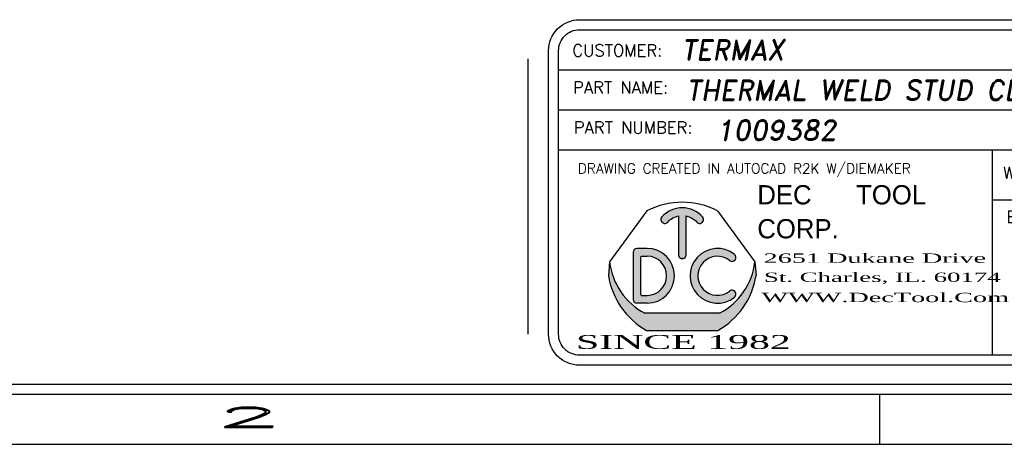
# Model space of a CAD drawing. Header units: inches. Extents: x 1802 to 2468, y -208 to -72.
# Tile 275 of 595: x 2093.65 to 2098.57, y -157.65 to -155.53. Entities that reach past the tile are written whole.
import ezdxf
from ezdxf.enums import TextEntityAlignment as Align

# ---------------------------------------------------------------- set-up
doc = ezdxf.new("R2010")
doc.units = ezdxf.units.IN
doc.header["$LTSCALE"] = 0.5
doc.header["$MEASUREMENT"] = 0
doc.layers.add('SID-M-D', color=42, linetype='Continuous')
doc.layers.add('SID-M-S', color=105, linetype='Continuous')
doc.styles.add('DARREN', font='dutchi.ttf')
doc.styles.add('PTI', font='romand.shx', dxfattribs={"oblique": 10})
doc.styles.add('R', font='ROMAND.SHX')
doc.styles.add('ROMANS', font='ROMANS.shx', dxfattribs={"height": 0.125})
doc.styles.add('TITTLE', font='vinet.ttf')

# ---------------------------------------------------------------- blocks, each defined once
blk = doc.blocks.new('*U9')
at = {"layer": 'SID-M-S'}
for p, q in [((-34.00000000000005, -0.2500000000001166), (-1.13242748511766e-14, -0.2499999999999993)), ((-34.00000000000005, -0.3000000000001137), (-1.13242748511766e-14, -0.3)), ((-4.999999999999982, -0.300000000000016), (-4.999999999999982, -0.5500000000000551)), ((-34.00000000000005, -0.550000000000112), (2.886579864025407e-15, -0.55))]:
    blk.add_line(p, q, dxfattribs=at)
at = {"layer": 'SID-M-D', "style": 'R', "width": 4}
blk.add_text('2', height=0.09999999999, dxfattribs=at).set_placement((-8.327455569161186, -0.4642842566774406))
blk = doc.blocks.new('JM_TITTLE_BOX_SID')
at = {"layer": 'SID-M-S'}
h = blk.add_hatch(color=5, dxfattribs=at)
edge = h.paths.add_edge_path()
edge.add_arc((-5.986244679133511, 0.4950859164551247), 0.09767006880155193, 101.536958, 138.1897)
edge.add_arc((-6.073603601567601, 0.5732219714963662), 0.01953401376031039, 138.1897, 318.1897, ccw=False)
edge.add_arc((-5.986244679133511, 0.4950859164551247), 0.1367380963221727, 41.810299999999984, 138.1897, ccw=False)
edge.add_arc((-5.898875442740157, 0.5732104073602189), 0.01953401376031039, -138.1439400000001, 41.85608500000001, ccw=False)
edge.add_arc((-5.986244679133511, 0.4950859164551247), 0.09767006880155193, 41.791991, 78.46304)
edge.add_line((-5.966710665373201, 0.5907825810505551), (-5.966710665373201, 0.3974164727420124))
edge.add_arc((-5.986244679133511, 0.3974139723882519), 0.01953401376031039, -180.0073369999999, 0.0073369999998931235, ccw=False)
edge.add_line((-6.005778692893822, 0.3974164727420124), (-6.005778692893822, 0.5907825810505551))
h = blk.add_hatch(color=5, dxfattribs=at)
h.paths.add_polyline_path([(-6.162050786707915, 0.4286702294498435), (-6.212839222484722, 0.4286702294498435, 0.4142135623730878), (-6.232373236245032, 0.4091362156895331), (-6.232373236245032, 0.1747280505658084, 0.4142135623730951), (-6.212839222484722, 0.155194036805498), (-6.162050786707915, 0.155194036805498, 1)])
h.paths.add_polyline_path([(-6.162050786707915, 0.1942620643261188), (-6.190179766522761, 0.1942620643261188, -0.4142135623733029), (-6.193305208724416, 0.1973875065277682), (-6.193305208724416, 0.3864767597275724, -0.4142135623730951), (-6.190179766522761, 0.3896022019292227), (-6.162050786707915, 0.3896022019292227, -1)], flags=16)
for color, points in [(5, [(-5.725074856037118, 0.3987513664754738, 2.079481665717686), (-5.725054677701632, 0.1851290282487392, 0.9974867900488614), (-5.749474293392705, 0.2156248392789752, -2.078486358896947), (-5.749497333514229, 0.3682578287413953, 0.9974776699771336)]), (44, [(-5.616542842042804, 0.293125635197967), (-5.622835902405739, 0.3623491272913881), (-5.622835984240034, 0.3623492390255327, -0.2467035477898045), (-5.799307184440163, 0.1044056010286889), (-6.173182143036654, 0.1044056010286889, -0.2467035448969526), (-6.349653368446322, 0.3623492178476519), (-6.349653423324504, 0.3623491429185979), (-6.355946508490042, 0.2931255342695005, 0.2250527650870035), (-6.164615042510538, 0.01845576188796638), (-5.807874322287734, 0.01845577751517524, 0.2250528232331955)])]:
    blk.add_hatch(color=color, dxfattribs=at).paths.add_polyline_path(points)
for p, q in [((-3.421997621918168, 1.32165344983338), (-3.421997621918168, 1.52165144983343)), ((-6.604933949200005, 1.32165344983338), (0.1049989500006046, 1.32165344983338)), ((-1.409017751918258, 0.9216574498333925), (-1.409017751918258, 1.32165344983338)), ((-6.604933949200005, 1.121655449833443), (0.1049989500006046, 1.121655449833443)), ((-3.766880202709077, 0.9216574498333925), (-3.766880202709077, 1.121655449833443)), ((-2.922002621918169, 0.6716599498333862), (-2.922002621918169, 1.121655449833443)), ((-6.604933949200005, 0.9216574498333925), (0.1049989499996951, 0.9216574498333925)), ((-4.43498749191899, -0.1049989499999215), (-4.43498749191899, 0.9216574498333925)), ((-2.922002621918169, 0.6716599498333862), (-2.922002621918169, 0.9216574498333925)), ((-1.409017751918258, 0.6716599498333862), (-1.409017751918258, 0.9216574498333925)), ((-4.43498749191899, 0.6716599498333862), (0.1049989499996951, 0.6716599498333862)), ((-6.232373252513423, 0.4091362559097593), (-6.232373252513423, 0.1747280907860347)), ((-6.162050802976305, 0.4286702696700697), (-6.212839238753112, 0.4286702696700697)), ((-6.349653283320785, 0.3623490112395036), (-6.355946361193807, 0.2931254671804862)), ((-6.193305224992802, 0.1973875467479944), (-6.193305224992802, 0.3864767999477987)), ((-6.190179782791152, 0.3896022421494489), (-6.162050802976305, 0.3896022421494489)), ((-5.622835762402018, 0.3623490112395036), (-5.616542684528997, 0.2931254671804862)), ((-6.162050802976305, 0.1551940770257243), (-6.212839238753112, 0.1551940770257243)), ((-6.190179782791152, 0.1942621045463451), (-6.162050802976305, 0.1942621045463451)), ((-5.799306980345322, 0.1044056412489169), (-6.17318206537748, 0.1044056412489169))]:
    blk.add_line(p, q, dxfattribs=at)
at = {"layer": 'SID-M-S', "color": 44}
for p, q in [((-6.163350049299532, 0.6167221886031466), (-6.349653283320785, 0.3623490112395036)), ((-5.809139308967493, 0.6167221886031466), (-5.622835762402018, 0.3623490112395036))]:
    blk.add_line(p, q, dxfattribs=at)
at = {"layer": 'SID-M-S', "linetype": 'Continuous'}
blk.add_line((-6.164614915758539, 0.01845566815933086), (-5.807874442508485, 0.01845566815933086), dxfattribs=at)
at = {"layer": 'SID-M-S'}
for points in [[(1.261213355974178e-13, -0.1549984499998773), (-6.499934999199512, -0.1549984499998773, -0.414213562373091), (-6.654933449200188, 1.163513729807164e-13), (-6.654933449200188, 1.416652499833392, -0.4142135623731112), (-6.499934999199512, 1.571650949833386), (1.261213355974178e-13, 1.571650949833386, -0.4142135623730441), (0.1549984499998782, 1.416652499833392), (0.1549984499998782, 1.163513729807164e-13, -0.4142135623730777)], [(1.261213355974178e-13, -0.1049989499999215), (-6.499934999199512, -0.1049989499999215, -0.4142135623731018), (-6.604933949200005, 1.163513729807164e-13), (-6.604933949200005, 1.416652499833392, -0.4142135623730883), (-6.499934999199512, 1.52165144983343), (1.261213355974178e-13, 1.52165144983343, -0.414213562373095), (0.1049989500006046, 1.416652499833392), (0.1049989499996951, 1.163513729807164e-13, -0.414213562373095)]]:
    blk.add_lwpolyline(points, format="xyb", close=True, dxfattribs=at)
for points in [[(-5.913425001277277, 0.5601760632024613, 1), (-5.884326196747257, 0.5862444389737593, 0.4472140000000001), (-6.088163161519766, 0.5862444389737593)], [(-6.059043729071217, 0.5601991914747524, -0.161305), (-6.005778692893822, 0.5907825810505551), (-6.005778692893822, 0.3974164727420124, 1.000128), (-5.966710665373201, 0.3974164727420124), (-5.966710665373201, 0.5907825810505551, -0.161387), (-5.913425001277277, 0.5601760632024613)]]:
    blk.add_lwpolyline(points, format="xyb", dxfattribs=at)
at = {"layer": 'SID-M-S', "color": 44}
blk.add_arc((-5.986244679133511, 0.2684913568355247), 0.3906802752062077, 63.04274999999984, 116.9573, dxfattribs=at)
at = {"layer": 'SID-M-S'}
for centre, radius, start, end in [((-6.073603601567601, 0.5732219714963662), 0.01953401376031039, 138.1896999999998, 318.1897), ((-6.212839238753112, 0.4091362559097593), 0.01953401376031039, 90.00001999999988, 180), ((-6.162050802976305, 0.291932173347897), 0.1367380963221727, 270, 90), ((-5.810438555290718, 0.291932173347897), 0.1367380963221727, 51.37019699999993, 308.6138100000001), ((-5.737324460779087, 0.3835354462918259), 0.01953401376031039, 231.3559519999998, 51.16382900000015), ((-6.015936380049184, 0.4013226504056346), 0.3359850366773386, 186.6612, 242.0944999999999), ((-6.190179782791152, 0.3864767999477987), 0.003125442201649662, 90, 180), ((-6.162050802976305, 0.291932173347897), 0.09767006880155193, 270, 90), ((-5.810438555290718, 0.291932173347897), 0.09767006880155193, 51.39486399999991, 308.5955999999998), ((-5.95655297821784, 0.4013226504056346), 0.3359850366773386, 297.9055, 353.3388), ((-5.970617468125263, 0.3575664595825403), 0.3906802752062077, 189.494, 240.2271), ((-6.00187189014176, 0.3575664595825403), 0.3906802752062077, 299.7728999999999, 350.506), ((-6.190179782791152, 0.1973875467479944), 0.003125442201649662, 180, 270), ((-5.737302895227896, 0.2003460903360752), 0.01953401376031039, 308.387747, 128.676102), ((-6.212839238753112, 0.1747280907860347), 0.01953401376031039, 180, 270)]:
    blk.add_arc(centre, radius, start, end, dxfattribs=at)
blk.add_point((-5.986244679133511, 0.3778818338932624), dxfattribs=at)
at = {"layer": 'SID-M-D'}
for s, height, style, p in [('CUSTOMER:', 0.0599994, 'ROMANS', (-6.536056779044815, 1.387915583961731)), ('THIS SHEET CONTAINS:', 0.0599994, 'ROMANS', (-3.346844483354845, 1.398983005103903)), ('PART NAME:', 0.0599994, 'ROMANS', (-6.532393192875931, 1.203028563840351)), ('DATE:', 0.0599994, 'ROMANS', (-1.336888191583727, 1.184117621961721)), ('PART NUMBER:', 0.0599994, 'ROMANS', (-6.528821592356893, 1.003030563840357)), ('REV:', 0.0599994, 'ROMANS', (-3.690767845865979, 1.003030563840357)), ('SCALE:', 0.0599994, 'ROMANS', (-2.862737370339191, 0.9841196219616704)), ('DWG NO', 0.0599994, 'ROMANS', (-1.336888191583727, 0.9841196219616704)), ('OF', 0.0599994, 'ROMANS', (-0.6304765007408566, 0.9841196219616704)), ('DRAWING CREATED IN AUTOCAD R2K W/DIEMAKER', 0.04999949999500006, 'R', (-6.508079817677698, 0.8033374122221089)), ('WTD JOB #', 0.0599994, 'ROMANS', (-4.381535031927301, 0.7766631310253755)), ('TOOL #', 0.0599994, 'ROMANS', (-2.868550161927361, 0.7766631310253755)), ('JOB #', 0.0599994, 'ROMANS', (-1.35556529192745, 0.7766631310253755)), ('BUILT BY:', 0.0599994, 'ROMANS', (-4.363988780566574, 0.5573605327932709))]:
    blk.add_text(s, height=height, dxfattribs=dict(at, style=style)).set_placement(p)
at = {"layer": 'SID-M-D', "style": 'PTI', "oblique": 10}
for tag, p in [('CUSTOMER', (-5.990553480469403, 1.371591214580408)), ('DIEDATAINFO', (-2.18746001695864, 1.371591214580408)), ('PARTDESCRIPTION', (-5.966376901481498, 1.169693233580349)), ('00-00-00', (-1.009105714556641, 1.167793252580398)), ('PARTNUMBER', (-5.81595049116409, 0.9696952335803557)), ('REV', (-3.360356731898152, 0.9696952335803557)), ('SCALE', (-2.520436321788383, 0.9677952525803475)), ('SH', (-0.8571950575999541, 0.9677952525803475)), ('SHX', (-0.4057438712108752, 0.9677952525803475)), ('WTD', (-3.839149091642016, 0.7480887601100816)), ('TOOL', (-2.472915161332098, 0.7480887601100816)), ('JOB', (-0.9225366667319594, 0.7480887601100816))]:
    blk.add_attdef(tag, p, '', height=0.09999900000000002, dxfattribs=at)
blk.add_attdef('BUILT', text='', height=0.2499630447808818, dxfattribs=at).set_placement((-2.336101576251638, 0.2076912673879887), align=Align.CENTER)
at = {"layer": 'SID-M-S', "color": 44, "style": 'TITTLE'}
for s, p in [('DEC', (-5.610695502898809, 0.6488078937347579)), ('TOOL', (-5.116590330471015, 0.6488078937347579)), ('CORP.', (-5.610695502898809, 0.4791041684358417))]:
    blk.add_text(s, height=0.09613037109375, dxfattribs=at).set_placement(p)
at = {"layer": 'SID-M-S', "color": 44, "style": 'DARREN'}
for s, height, width, p in [('2651 Dukane Drive', 0.04671936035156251, 2, (-5.579307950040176, 0.356817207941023)), ('St. Charles, IL. 60174', 0.04671936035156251, 1.9, (-5.577648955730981, 0.2612505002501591)), ('WWW.DecTool.Com', 0.04671936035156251, 2, (-5.590066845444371, 0.1603595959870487)), ('SINCE 1982', 0.06921386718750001, 2, (-6.517871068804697, -0.07335393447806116))]:
    blk.add_text(s, height=height, dxfattribs=dict(at, width=width)).set_placement(p)

msp = doc.modelspace()

# ---------------------------------------------------------------- linework, layer by layer
at = {"layer": 'SID-M-S'}
msp.add_line((2096.190596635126, -157.0968488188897), (2096.190596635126, -155.7201821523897), dxfattribs=at)

# ---------------------------------------------------------------- block references
at = {"layer": 'SID-M-D'}
msp.add_blockref('*U9', (2102.947557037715, -157.09684881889), dxfattribs=at)
at = {"layer": 'SID-M-S'}
msp.add_blockref('JM_TITTLE_BOX_SID', (2102.947557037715, -157.0968488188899), dxfattribs=at).add_auto_attribs({'CUSTOMER': 'TERMAX', 'PARTDESCRIPTION': 'THERMAL WELD STUD CLIP', '00-00-00': '1-18-25', 'PARTNUMBER': '1009382', 'SCALE': '1:1', 'TOOL': 'PP 098', 'JOB': '23743', 'DIEDATAINFO': 'SIDE ELEVATION VIEW'})

doc.saveas('drawing.dxf')
